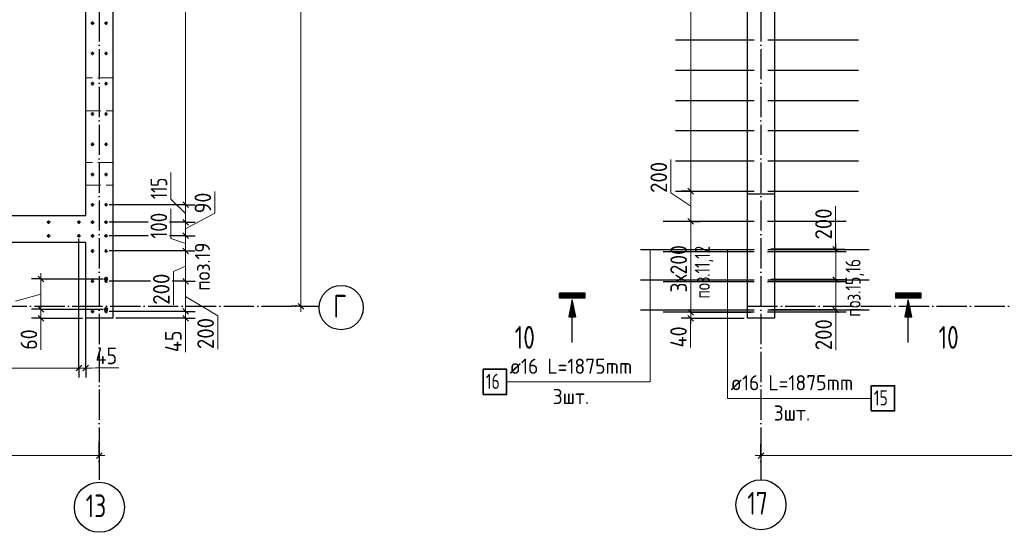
# Model space of a CAD drawing. Header units: millimetres. Extents: x -49773 to 2322955, y -3321 to 58485.
# Tile 388 of 580: x 1470855 to 1483865, y 22514 to 29289. Entities that reach past the tile are written whole.
import ezdxf

# ---------------------------------------------------------------- set-up
doc = ezdxf.new("R2010")
doc.units = ezdxf.units.MM
for name, pattern in [('______11', [500, 400, -50, 0, -50]), ('______2', [270, 200, -70]), ('______5', [1100, 800, -100, 100, -100])]:
    doc.linetypes.add(name, pattern=pattern)
for name, color, linetype, lineweight in [('Standard', 7, 'Continuous', 25), ('Арм.стержн. вертикальными 1', 22, 'Continuous', 35), ('Размерная линия_ общее', 7, 'Continuous', 13), ('Стена_ общее', 7, 'Continuous', 35)]:
    doc.layers.add(name, color=color, linetype=linetype, lineweight=lineweight)
doc.layers.add('Арм.стержн. вертикальными 2', color=7, linetype='Continuous', lineweight=35, true_color=0x006e00)
doc.layers.add('Осевая линия_ общее', color=7, linetype='______5', lineweight=13, true_color=0xa0a0a0)
doc.styles.add('ISOCPEUR', font='txt')

msp = doc.modelspace()

# ---------------------------------------------------------------- linework, layer by layer
at = {"layer": 'Standard', "color": 7, "linetype": 'Continuous', "lineweight": -3, "transparency": 33554687}
for p, q in [((1477989.4, 25611.1), (1477989.4, 25674.1)), ((1477989.4, 25674.1), (1478322.4, 25674.1)), ((1477991.7, 25613.4), (1477991.7, 25671.9)), ((1477991.7, 25671.9), (1478320.2, 25671.9)), ((1477993.9, 25615.6), (1477993.9, 25669.6)), ((1477993.9, 25669.6), (1478317.9, 25669.6)), ((1477996.2, 25617.9), (1477996.2, 25667.4)), ((1477996.2, 25667.4), (1478315.7, 25667.4)), ((1477998.4, 25620.1), (1477998.4, 25665.1)), ((1477998.4, 25665.1), (1478313.4, 25665.1)), ((1478000.7, 25622.4), (1478000.7, 25662.9)), ((1478000.7, 25662.9), (1478311.2, 25662.9)), ((1478002.9, 25624.6), (1478002.9, 25660.6)), ((1478002.9, 25660.6), (1478308.9, 25660.6)), ((1478005.2, 25626.9), (1478005.2, 25658.4)), ((1478005.2, 25658.4), (1478306.7, 25658.4)), ((1478007.4, 25629.1), (1478007.4, 25656.1)), ((1478007.4, 25656.1), (1478304.4, 25656.1)), ((1478304.4, 25629.1), (1478007.4, 25629.1)), ((1478009.7, 25631.4), (1478009.7, 25653.9)), ((1478009.7, 25653.9), (1478302.2, 25653.9)), ((1478302.2, 25631.4), (1478009.7, 25631.4)), ((1478011.9, 25633.6), (1478011.9, 25651.6)), ((1478011.9, 25651.6), (1478299.9, 25651.6)), ((1478299.9, 25633.6), (1478011.9, 25633.6)), ((1478014.2, 25635.9), (1478014.2, 25649.4)), ((1478014.2, 25649.4), (1478297.7, 25649.4)), ((1478297.7, 25635.9), (1478014.2, 25635.9)), ((1478016.4, 25638.1), (1478016.4, 25647.1)), ((1478016.4, 25647.1), (1478295.4, 25647.1)), ((1478295.4, 25638.1), (1478016.4, 25638.1)), ((1478018.7, 25640.4), (1478018.7, 25644.9)), ((1478018.7, 25644.9), (1478293.2, 25644.9)), ((1478293.2, 25640.4), (1478018.7, 25640.4)), ((1478290.9, 25642.6), (1478020.9, 25642.6)), ((1478020.9, 25642.6), (1478290.9, 25642.6)), ((1478288.7, 25644.9), (1478023.2, 25644.9)), ((1478023.2, 25640.4), (1478288.7, 25640.4)), ((1478286.4, 25647.1), (1478025.4, 25647.1)), ((1478025.4, 25638.1), (1478286.4, 25638.1)), ((1478284.2, 25649.4), (1478027.7, 25649.4)), ((1478027.7, 25635.9), (1478284.2, 25635.9)), ((1478281.9, 25651.6), (1478029.9, 25651.6)), ((1478029.9, 25633.6), (1478281.9, 25633.6)), ((1478279.7, 25653.9), (1478032.2, 25653.9)), ((1478032.2, 25631.4), (1478279.7, 25631.4)), ((1478290.9, 25642.6), (1478290.9, 25642.6)), ((1478293.2, 25644.9), (1478293.2, 25640.4)), ((1478295.4, 25647.1), (1478295.4, 25638.1)), ((1478297.7, 25649.4), (1478297.7, 25635.9)), ((1478299.9, 25651.6), (1478299.9, 25633.6)), ((1478302.2, 25653.9), (1478302.2, 25631.4)), ((1478304.4, 25656.1), (1478304.4, 25629.1)), ((1478306.7, 25658.4), (1478306.7, 25626.9)), ((1478308.9, 25660.6), (1478308.9, 25624.6)), ((1478311.2, 25662.9), (1478311.2, 25622.4)), ((1478313.4, 25665.1), (1478313.4, 25620.1)), ((1478315.7, 25667.4), (1478315.7, 25617.9)), ((1478317.9, 25669.6), (1478317.9, 25615.6)), ((1478320.2, 25671.9), (1478320.2, 25613.4)), ((1478322.4, 25674.1), (1478322.4, 25611.1)), ((1482429.4, 25611.1), (1482429.4, 25674.1)), ((1482429.4, 25674.1), (1482762.4, 25674.1)), ((1482431.7, 25613.4), (1482431.7, 25671.9)), ((1482431.7, 25671.9), (1482760.2, 25671.9)), ((1482433.9, 25615.6), (1482433.9, 25669.6)), ((1482433.9, 25669.6), (1482757.9, 25669.6)), ((1482436.2, 25617.9), (1482436.2, 25667.4)), ((1482436.2, 25667.4), (1482755.7, 25667.4)), ((1482438.4, 25620.1), (1482438.4, 25665.1)), ((1482438.4, 25665.1), (1482753.4, 25665.1)), ((1482440.7, 25622.4), (1482440.7, 25662.9)), ((1482440.7, 25662.9), (1482751.2, 25662.9)), ((1482442.9, 25624.6), (1482442.9, 25660.6)), ((1482442.9, 25660.6), (1482748.9, 25660.6)), ((1482445.2, 25626.9), (1482445.2, 25658.4)), ((1482445.2, 25658.4), (1482746.7, 25658.4)), ((1482447.4, 25629.1), (1482447.4, 25656.1)), ((1482447.4, 25656.1), (1482744.4, 25656.1)), ((1482744.4, 25629.1), (1482447.4, 25629.1)), ((1482449.7, 25631.4), (1482449.7, 25653.9)), ((1482449.7, 25653.9), (1482742.2, 25653.9)), ((1482742.2, 25631.4), (1482449.7, 25631.4)), ((1482451.9, 25633.6), (1482451.9, 25651.6)), ((1482451.9, 25651.6), (1482739.9, 25651.6)), ((1482739.9, 25633.6), (1482451.9, 25633.6)), ((1482454.2, 25635.9), (1482454.2, 25649.4)), ((1482454.2, 25649.4), (1482737.7, 25649.4)), ((1482737.7, 25635.9), (1482454.2, 25635.9)), ((1482456.4, 25638.1), (1482456.4, 25647.1)), ((1482456.4, 25647.1), (1482735.4, 25647.1)), ((1482735.4, 25638.1), (1482456.4, 25638.1)), ((1482458.7, 25640.4), (1482458.7, 25644.9)), ((1482458.7, 25644.9), (1482733.2, 25644.9)), ((1482733.2, 25640.4), (1482458.7, 25640.4)), ((1482730.9, 25642.6), (1482460.9, 25642.6)), ((1482460.9, 25642.6), (1482730.9, 25642.6)), ((1482728.7, 25644.9), (1482463.2, 25644.9)), ((1482463.2, 25640.4), (1482728.7, 25640.4)), ((1482726.4, 25647.1), (1482465.4, 25647.1)), ((1482465.4, 25638.1), (1482726.4, 25638.1)), ((1482724.2, 25649.4), (1482467.7, 25649.4)), ((1482467.7, 25635.9), (1482724.2, 25635.9)), ((1482721.9, 25651.6), (1482469.9, 25651.6)), ((1482469.9, 25633.6), (1482721.9, 25633.6)), ((1482719.7, 25653.9), (1482472.2, 25653.9)), ((1482472.2, 25631.4), (1482719.7, 25631.4)), ((1482730.9, 25642.6), (1482730.9, 25642.6)), ((1482733.2, 25644.9), (1482733.2, 25640.4)), ((1482735.4, 25647.1), (1482735.4, 25638.1)), ((1482737.7, 25649.4), (1482737.7, 25635.9)), ((1482739.9, 25651.6), (1482739.9, 25633.6)), ((1482742.2, 25653.9), (1482742.2, 25631.4)), ((1482744.4, 25656.1), (1482744.4, 25629.1)), ((1482746.7, 25658.4), (1482746.7, 25626.9)), ((1482748.9, 25660.6), (1482748.9, 25624.6)), ((1482751.2, 25662.9), (1482751.2, 25622.4)), ((1482753.4, 25665.1), (1482753.4, 25620.1)), ((1482755.7, 25667.4), (1482755.7, 25617.9)), ((1482757.9, 25669.6), (1482757.9, 25615.6)), ((1482760.2, 25671.9), (1482760.2, 25613.4)), ((1482762.4, 25674.1), (1482762.4, 25611.1)), ((1478324.7, 25608.9), (1477987.2, 25608.9)), ((1478322.4, 25611.1), (1477989.4, 25611.1)), ((1478320.2, 25613.4), (1477991.7, 25613.4)), ((1478317.9, 25615.6), (1477993.9, 25615.6)), ((1478315.7, 25617.9), (1477996.2, 25617.9)), ((1478313.4, 25620.1), (1477998.4, 25620.1)), ((1478311.2, 25622.4), (1478000.7, 25622.4)), ((1478308.9, 25624.6), (1478002.9, 25624.6)), ((1478306.7, 25626.9), (1478005.2, 25626.9)), ((1478113.6, 25363.6), (1478155.9, 25574.9)), ((1478116.3, 25365.9), (1478155.9, 25563.4)), ((1478119.2, 25368.1), (1478155.9, 25552)), ((1478121.9, 25370.4), (1478155.9, 25540.5)), ((1478124.6, 25372.6), (1478155.9, 25529)), ((1478127.3, 25374.9), (1478155.9, 25517.5)), ((1478130, 25377.1), (1478155.9, 25506.1)), ((1478155.9, 25574.9), (1478198.2, 25363.6)), ((1478155.9, 25563.4), (1478195.5, 25365.9)), ((1478155.9, 25552), (1478192.6, 25368.1)), ((1478155.9, 25540.5), (1478189.9, 25370.4)), ((1478155.9, 25529), (1478187.2, 25372.6)), ((1478155.9, 25517.5), (1478184.5, 25374.9)), ((1478155.9, 25506.1), (1478181.8, 25377.1)), ((1482764.7, 25608.9), (1482427.2, 25608.9)), ((1482762.4, 25611.1), (1482429.4, 25611.1)), ((1482760.2, 25613.4), (1482431.7, 25613.4)), ((1482757.9, 25615.6), (1482433.9, 25615.6)), ((1482755.7, 25617.9), (1482436.2, 25617.9)), ((1482753.4, 25620.1), (1482438.4, 25620.1)), ((1482751.2, 25622.4), (1482440.7, 25622.4)), ((1482748.9, 25624.6), (1482442.9, 25624.6)), ((1482746.7, 25626.9), (1482445.2, 25626.9)), ((1482553.6, 25363.6), (1482595.9, 25574.9)), ((1482556.3, 25365.9), (1482595.9, 25563.4)), ((1482559.2, 25368.1), (1482595.9, 25552)), ((1482561.9, 25370.4), (1482595.9, 25540.5)), ((1482564.6, 25372.6), (1482595.9, 25529)), ((1482567.3, 25374.9), (1482595.9, 25517.5)), ((1482570, 25377.1), (1482595.9, 25506.1)), ((1482595.9, 25574.9), (1482638.2, 25363.6)), ((1482595.9, 25563.4), (1482635.5, 25365.9)), ((1482595.9, 25552), (1482632.6, 25368.1)), ((1482595.9, 25540.5), (1482629.9, 25370.4)), ((1482595.9, 25529), (1482627.2, 25372.6)), ((1482595.9, 25517.5), (1482624.5, 25374.9)), ((1482595.9, 25506.1), (1482621.8, 25377.1)), ((1478189.9, 25370.4), (1478121.9, 25370.4)), ((1478187.2, 25372.6), (1478124.6, 25372.6)), ((1478184.5, 25374.9), (1478127.3, 25374.9)), ((1478181.8, 25377.1), (1478130, 25377.1)), ((1478133, 25379.4), (1478155.9, 25494.6)), ((1478178.9, 25379.4), (1478133, 25379.4)), ((1478135.7, 25381.6), (1478155.9, 25483.1)), ((1478176.2, 25381.6), (1478135.7, 25381.6)), ((1478138.4, 25383.9), (1478155.9, 25471.6)), ((1478173.5, 25383.9), (1478138.4, 25383.9)), ((1478141.1, 25386.1), (1478155.9, 25460.2)), ((1478170.8, 25386.1), (1478141.1, 25386.1)), ((1478143.8, 25388.4), (1478155.9, 25448.7)), ((1478168.1, 25388.4), (1478143.8, 25388.4)), ((1478146.7, 25390.6), (1478155.9, 25437.2)), ((1478165.1, 25390.6), (1478146.7, 25390.6)), ((1478149.4, 25392.9), (1478155.9, 25425.7)), ((1478162.4, 25392.9), (1478149.4, 25392.9)), ((1478152.1, 25395.1), (1478155.9, 25414.3)), ((1478159.7, 25395.1), (1478152.1, 25395.1)), ((1478154.8, 25397.4), (1478155.9, 25402.8)), ((1478157, 25397.4), (1478154.8, 25397.4)), ((1478155.9, 25494.6), (1478178.9, 25379.4)), ((1478155.9, 25483.1), (1478176.2, 25381.6)), ((1478155.9, 25471.6), (1478173.5, 25383.9)), ((1478155.9, 25460.2), (1478170.8, 25386.1)), ((1478155.9, 25448.7), (1478168.1, 25388.4)), ((1478155.9, 25437.2), (1478165.1, 25390.6)), ((1478155.9, 25425.7), (1478162.4, 25392.9)), ((1478155.9, 25414.3), (1478159.7, 25395.1)), ((1478155.9, 25402.8), (1478157, 25397.4)), ((1482629.9, 25370.4), (1482561.9, 25370.4)), ((1482627.2, 25372.6), (1482564.6, 25372.6)), ((1482624.5, 25374.9), (1482567.3, 25374.9)), ((1482621.8, 25377.1), (1482570, 25377.1)), ((1482573, 25379.4), (1482595.9, 25494.6)), ((1482618.9, 25379.4), (1482573, 25379.4)), ((1482575.7, 25381.6), (1482595.9, 25483.1)), ((1482616.2, 25381.6), (1482575.7, 25381.6)), ((1482578.4, 25383.9), (1482595.9, 25471.6)), ((1482613.5, 25383.9), (1482578.4, 25383.9)), ((1482581.1, 25386.1), (1482595.9, 25460.2)), ((1482610.8, 25386.1), (1482581.1, 25386.1)), ((1482583.8, 25388.4), (1482595.9, 25448.7)), ((1482608.1, 25388.4), (1482583.8, 25388.4)), ((1482586.7, 25390.6), (1482595.9, 25437.2)), ((1482605.1, 25390.6), (1482586.7, 25390.6)), ((1482589.4, 25392.9), (1482595.9, 25425.7)), ((1482602.4, 25392.9), (1482589.4, 25392.9)), ((1482592.1, 25395.1), (1482595.9, 25414.3)), ((1482599.7, 25395.1), (1482592.1, 25395.1)), ((1482594.8, 25397.4), (1482595.9, 25402.8)), ((1482597, 25397.4), (1482594.8, 25397.4)), ((1482595.9, 25494.6), (1482618.9, 25379.4)), ((1482595.9, 25483.1), (1482616.2, 25381.6)), ((1482595.9, 25471.6), (1482613.5, 25383.9)), ((1482595.9, 25460.2), (1482610.8, 25386.1)), ((1482595.9, 25448.7), (1482608.1, 25388.4)), ((1482595.9, 25437.2), (1482605.1, 25390.6)), ((1482595.9, 25425.7), (1482602.4, 25392.9)), ((1482595.9, 25414.3), (1482599.7, 25395.1)), ((1482595.9, 25402.8), (1482597, 25397.4)), ((1478198.2, 25363.6), (1478113.6, 25363.6)), ((1478195.5, 25365.9), (1478116.3, 25365.9)), ((1478192.6, 25368.1), (1478119.2, 25368.1)), ((1478155.9, 25023.9), (1478155.9, 25361.4)), ((1482638.2, 25363.6), (1482553.6, 25363.6)), ((1482635.5, 25365.9), (1482556.3, 25365.9)), ((1482632.6, 25368.1), (1482559.2, 25368.1)), ((1482595.9, 25023.9), (1482595.9, 25361.4))]:
    msp.add_line(p, q, dxfattribs=at)
for points in [[(1478324.7, 25608.9), (1478324.7, 25676.4), (1477987.2, 25676.4), (1477987.2, 25608.9)], [(1482764.7, 25608.9), (1482764.7, 25676.4), (1482427.2, 25676.4), (1482427.2, 25608.9)], [(1478155.9, 25361.4), (1478200.9, 25361.4), (1478155.9, 25586.4), (1478110.9, 25361.4), (1478155.9, 25361.4)], [(1482595.9, 25361.4), (1482640.9, 25361.4), (1482595.9, 25586.4), (1482550.9, 25361.4), (1482595.9, 25361.4)]]:
    msp.add_lwpolyline(points, dxfattribs=at)
at = {"layer": 'Арм.стержн. вертикальными 1', "color": 4, "linetype": 'Continuous', "lineweight": 25, "transparency": 33554687}
for p, q in [((1479519.5, 29022.3), (1480559.5, 29022.3)), ((1480739.5, 29022.3), (1481939.5, 29022.3)), ((1479519.5, 28622.3), (1480559.5, 28622.3)), ((1480739.5, 28622.3), (1481939.5, 28622.3)), ((1479519.5, 28222.3), (1480559.5, 28222.3)), ((1480739.5, 28222.3), (1481939.5, 28222.3)), ((1479519.5, 27822.3), (1480559.5, 27822.3)), ((1480739.5, 27822.3), (1481939.5, 27822.3)), ((1479519.5, 27422.3), (1480559.5, 27422.3)), ((1480739.5, 27422.3), (1481939.5, 27422.3)), ((1479519.5, 27022.3), (1480559.5, 27022.3)), ((1480739.5, 27022.3), (1481939.5, 27022.3)), ((1480559.5, 26622.3), (1479359.5, 26622.3)), ((1481774.2, 26622.4), (1480734.2, 26622.4)), ((1480559.5, 26222.3), (1479359.5, 26222.3)), ((1481774.2, 26222.4), (1480734.2, 26222.4)), ((1480559.5, 25822.3), (1479359.5, 25822.3)), ((1481774.2, 25822.4), (1480734.2, 25822.4)), ((1480559.5, 25422.3), (1479359.5, 25422.3)), ((1481774.2, 25422.4), (1480734.2, 25422.4))]:
    msp.add_line(p, q, dxfattribs=at)
at = {"layer": 'Арм.стержн. вертикальными 1', "color": 4, "linetype": 'Continuous', "lineweight": 50, "transparency": 33554687}
for centre in [(1471817.4, 29242.3), (1471997.4, 29242.3), (1471817.4, 28842.3), (1471997.4, 28842.3), (1471817.4, 28442.3), (1471997.4, 28442.3), (1471817.4, 28042.3), (1471997.4, 28042.3), (1471817.4, 27642.3), (1471997.4, 27642.3), (1471817.4, 27242.3), (1471997.4, 27242.3), (1471817.4, 26842.3), (1471997.4, 26842.3), (1471237.4, 26612.3), (1471637.4, 26612.3), (1471817.4, 26612.3), (1471996.5, 26612.3), (1471237.4, 26432.3), (1471637.4, 26432.3), (1471817.4, 26432.3), (1471996.5, 26432.3), (1471817.4, 26232.3), (1471997.4, 26232.3), (1471817.4, 25832.3), (1471997.4, 25832.3), (1471817.4, 25432.3), (1471997.4, 25432.3)]:
    msp.add_circle(centre, 10, dxfattribs=at)
at = {"layer": 'Арм.стержн. вертикальными 2', "color": 5, "linetype": 'Continuous', "lineweight": 25, "true_color": 0x1c1cff, "transparency": 33554687}
for p, q in [((1479059.5, 26252.3), (1480559.5, 26252.3)), ((1480739.5, 26252.3), (1482079.5, 26252.3)), ((1479059.5, 25852.3), (1480559.5, 25852.3)), ((1480739.5, 25852.3), (1482079.5, 25852.3)), ((1479059.5, 25452.3), (1480559.5, 25452.3)), ((1480739.5, 25452.3), (1482079.5, 25452.3))]:
    msp.add_line(p, q, dxfattribs=at)
at = {"layer": 'Арм.стержн. вертикальными 2', "color": 7, "linetype": 'Continuous', "lineweight": 13, "transparency": 33554687}
for p, q in [((1479187.7, 24501.6), (1479187.7, 26252.3)), ((1480207.7, 24283.9), (1480207.7, 26252.3)), ((1479187.7, 24501.6), (1479187.7, 25852.3)), ((1480207.7, 24283.9), (1480207.7, 25852.3)), ((1479187.7, 24501.6), (1479187.7, 25452.3)), ((1480207.7, 24283.9), (1480207.7, 25452.3)), ((1477287.7, 24501.6), (1479187.7, 24501.6)), ((1480207.7, 24283.9), (1482107.7, 24283.9))]:
    msp.add_line(p, q, dxfattribs=at)
at = {"layer": 'Арм.стержн. вертикальными 2', "color": 7, "linetype": 'Continuous', "lineweight": 35, "transparency": 33554687}
for points in [[(1476981.1, 24335), (1477287.7, 24335), (1477287.7, 24668.3), (1476981.1, 24668.3), (1476981.1, 24335)], [(1482107.7, 24117.2), (1482414.4, 24117.2), (1482414.4, 24450.6), (1482107.7, 24450.6), (1482107.7, 24117.2)]]:
    msp.add_lwpolyline(points, dxfattribs=at)
at = {"layer": 'Арм.стержн. вертикальными 2', "color": 5, "linetype": 'Continuous', "lineweight": 50, "true_color": 0x1c1cff, "transparency": 33554687}
for centre in [(1471997.4, 25862.3), (1471997.4, 25462.3)]:
    msp.add_circle(centre, 16, dxfattribs=at)
at = {"layer": 'Осевая линия_ общее', "color": 253, "linetype": '______11', "lineweight": -3, "true_color": 0xa0a0a0, "transparency": 33554687}
for p, q in [((1471907.4, 36902.3), (1471907.4, 23208.5)), ((1480649.5, 36902.3), (1480649.5, 23208.5)), ((1456047.4, 25502.3), (1474810.4, 25502.3)), ((1480469.5, 25502.3), (1499232.5, 25502.3))]:
    msp.add_line(p, q, dxfattribs=at)
at = {"layer": 'Осевая линия_ общее', "color": 7, "linetype": 'Continuous', "lineweight": 25, "transparency": 33554687}
for centre, radius in [((1475102.8, 25482.8), 292.4), ((1471907.8, 22844.1), 330.4), ((1480649.5, 22878.1), 330.4)]:
    msp.add_circle(centre, radius, dxfattribs=at)
at = {"layer": 'Размерная линия_ общее', "color": 7, "linetype": 'Continuous', "lineweight": 13, "transparency": 33554687}
for p, q in [((1479722, 27022.2), (1479722, 36622.2)), ((1473047.5, 26842.3), (1473047.5, 33242.3)), ((1479459.7, 26998.8), (1479459.7, 27438.8)), ((1472854.3, 26918.7), (1472854.3, 27270.7)), ((1473435.6, 26730.5), (1473435.6, 27016.5)), ((1479722, 26822.2), (1479459.7, 26998.8)), ((1479722, 26622.2), (1479722, 27022.2)), ((1473047.5, 26727.3), (1472854.3, 26918.7)), ((1473047.5, 26612.3), (1473047.5, 26842.3)), ((1481635.9, 26383.2), (1481635.9, 26823.2)), ((1472853.9, 26394.7), (1472853.9, 26790.7)), ((1473047.5, 26522.7), (1473435.6, 26730.5)), ((1473047.5, 26433.2), (1473047.5, 26612.3)), ((1479722, 25422.2), (1479722, 26622.2)), ((1473047.5, 26232.3), (1473047.5, 26433.2)), ((1473047.5, 26332.7), (1472853.9, 26394.7)), ((1481637.1, 26053.7), (1481635.9, 26383.2)), ((1481637.1, 26253.7), (1481637.1, 26328.7)), ((1473047.5, 25832.3), (1473047.5, 26232.3)), ((1481637.1, 25853.7), (1481637.1, 26253.7)), ((1473047.5, 26032.3), (1472886.8, 25961.6)), ((1471136.8, 25862.3), (1471136.8, 25937.3)), ((1472886.8, 25961.6), (1472886.8, 25521.6)), ((1471136.8, 25462.3), (1471136.8, 25862.3)), ((1481637.1, 25453.7), (1481637.1, 25853.7)), ((1471136.8, 25662.3), (1470798.2, 25570.5)), ((1473047.5, 25632.3), (1473472.1, 25375.5)), ((1481637.1, 25653.7), (1481637.4, 25360.3)), ((1474571, 25502.3), (1474571, 25427.3)), ((1471136.8, 25402.3), (1471136.7, 25212.3)), ((1471136.8, 25342.3), (1471136.8, 25462.3)), ((1473047.5, 25387.3), (1473045.8, 25202.1)), ((1473047.5, 25342.3), (1473047.5, 25432.3)), ((1473472.1, 25375.5), (1473472.1, 24935.5)), ((1479722, 25382.3), (1479720.1, 25264.9)), ((1479722, 25342.3), (1479722, 25422.2)), ((1481637.1, 25453.7), (1481637.1, 25378.7)), ((1471136.8, 25342.3), (1471136.8, 25267.3)), ((1473047.5, 25342.3), (1473047.5, 25267.3)), ((1479720.1, 25264.9), (1479720.1, 24956.9)), ((1479722, 25342.3), (1479722, 25267.3)), ((1481637.4, 25360.3), (1481637.4, 24920.3)), ((1471136.7, 25212.3), (1471136.7, 24926.3)), ((1473045.8, 25202.1), (1473045.8, 24894.1)), ((1466837.4, 24683.5), (1471637.4, 24683.5)), ((1471637.4, 24683.5), (1471727.4, 24683.5)), ((1471682.4, 24683.5), (1471856.5, 24685.6)), ((1471727.4, 24683.5), (1471802.4, 24683.5)), ((1471856.5, 24685.6), (1472164.5, 24685.6)), ((1464067.4, 23527.1), (1471907.4, 23527.1)), ((1471907.4, 23527.1), (1471982.4, 23527.1)), ((1480649.5, 23527.1), (1480574.5, 23527.1)), ((1480649.5, 23527.1), (1488489.5, 23527.1))]:
    msp.add_line(p, q, dxfattribs=at)
at = {"layer": 'Размерная линия_ общее', "color": 7, "linetype": 'Continuous', "lineweight": 25, "transparency": 33554687}
for p, q in [((1479759.5, 26984.7), (1479684.5, 27059.8)), ((1473085, 26804.8), (1473010, 26879.8)), ((1473085, 26574.8), (1473010, 26649.8)), ((1479759.5, 26584.7), (1479684.5, 26659.8)), ((1473085, 26395.7), (1473010, 26470.7)), ((1481674.6, 26216.2), (1481599.6, 26291.2)), ((1473085, 26194.8), (1473010, 26269.8)), ((1471174.3, 25824.8), (1471099.3, 25899.8)), ((1481674.6, 25816.2), (1481599.6, 25891.2)), ((1473085, 25794.8), (1473010, 25869.8)), ((1471174.3, 25424.8), (1471099.3, 25499.8)), ((1474608.5, 25464.8), (1474533.5, 25539.8)), ((1471174.3, 25304.8), (1471099.3, 25379.8)), ((1473085, 25394.8), (1473010, 25469.8)), ((1473085, 25304.8), (1473010, 25379.8)), ((1479759.5, 25384.7), (1479684.5, 25459.8)), ((1479759.5, 25304.8), (1479684.5, 25379.8)), ((1481674.6, 25416.2), (1481599.6, 25491.2)), ((1471599.9, 24646), (1471674.9, 24721)), ((1471689.9, 24646), (1471764.9, 24721)), ((1471869.9, 23489.6), (1471944.9, 23564.6)), ((1480612, 23489.6), (1480687, 23564.6))]:
    msp.add_line(p, q, dxfattribs=at)
at = {"layer": 'Размерная линия_ общее', "color": 253, "linetype": 'Continuous', "lineweight": -3, "true_color": 0xa0a0a0, "transparency": 33554687}
for p, q in [((1479722, 27022.2), (1479597, 27022.2)), ((1479722, 27022.2), (1479847, 27022.2)), ((1479722, 27022.2), (1480549.2, 27022.2)), ((1473047.5, 26842.3), (1472922.5, 26842.3)), ((1473047.5, 26842.3), (1473172.5, 26842.3)), ((1472550.9, 26612.3), (1472036.5, 26612.3)), ((1473047.5, 26612.3), (1472922.5, 26612.3)), ((1473047.5, 26612.3), (1473172.5, 26612.3)), ((1479722, 26622.2), (1479597, 26622.2)), ((1479722, 26622.2), (1479847, 26622.2)), ((1472550.9, 26433.2), (1472036.5, 26433.2)), ((1473047.5, 26433.2), (1472922.5, 26433.2)), ((1473047.5, 26433.2), (1473172.5, 26433.2)), ((1473047.5, 26232.3), (1472922.5, 26232.3)), ((1473047.5, 26232.3), (1473172.5, 26232.3)), ((1481637.1, 26253.7), (1481512.1, 26253.7)), ((1481637.1, 26253.7), (1481762.1, 26253.7)), ((1471136.8, 25862.3), (1471011.8, 25862.3)), ((1471136.8, 25862.3), (1471261.8, 25862.3)), ((1472583.8, 25832.3), (1472037.4, 25832.3)), ((1473047.5, 25832.3), (1472922.5, 25832.3)), ((1473047.5, 25832.3), (1473172.5, 25832.3)), ((1481637.1, 25853.7), (1481512.1, 25853.7)), ((1481637.1, 25853.7), (1481762.1, 25853.7)), ((1474571, 25502.3), (1474446, 25502.3)), ((1474571, 25502.3), (1474696, 25502.3)), ((1474571, 25502.3), (1474660.5, 25502.3)), ((1471136.8, 25462.3), (1471011.8, 25462.3)), ((1471136.8, 25462.3), (1471261.8, 25462.3)), ((1473047.5, 25432.3), (1472922.5, 25432.3)), ((1473047.5, 25432.3), (1473172.5, 25432.3)), ((1479722, 25422.2), (1479597, 25422.2)), ((1479722, 25422.2), (1479847, 25422.2)), ((1481637.1, 25453.7), (1481512.1, 25453.7)), ((1481637.1, 25453.7), (1481762.1, 25453.7)), ((1471136.8, 25342.3), (1471011.8, 25342.3)), ((1471136.8, 25342.3), (1471261.8, 25342.3)), ((1473047.5, 25342.3), (1472922.5, 25342.3)), ((1473047.5, 25342.3), (1473172.5, 25342.3)), ((1479722, 25342.3), (1479597, 25342.3)), ((1479722, 25342.3), (1479847, 25342.3)), ((1471637.4, 24683.5), (1471637.4, 24808.5)), ((1471727.4, 24683.5), (1471727.4, 24808.5)), ((1471637.4, 24683.5), (1471637.4, 24558.5)), ((1471727.4, 24683.5), (1471727.4, 24558.5)), ((1471907.4, 23527.1), (1471907.4, 23713.7)), ((1480649.5, 23527.1), (1480649.5, 23681.3)), ((1471907.4, 23527.1), (1471907.4, 23652.1)), ((1480649.5, 23527.1), (1480649.5, 23652.1)), ((1471907.4, 23527.1), (1471907.4, 23402.1)), ((1480649.5, 23527.1), (1480649.5, 23402.1))]:
    msp.add_line(p, q, dxfattribs=at)
at = {"layer": 'Размерная линия_ общее', "color": 7, "linetype": 'Continuous', "lineweight": 13, "transparency": 33554687}
for points in [[(1474571, 25502.3), (1474571, 30778.4), (1474571, 30778.4), (1474571, 36502.3)], [(1473047.5, 25432.3), (1473047.5, 25819), (1473047.5, 25819), (1473047.5, 25832.3)]]:
    msp.add_lwpolyline(points, dxfattribs=at)
at = {"layer": 'Размерная линия_ общее', "color": 253, "linetype": 'Continuous', "lineweight": -3, "true_color": 0xa0a0a0, "transparency": 33554687}
for points in [[(1473047.5, 26842.3), (1473029.5, 26842.3), (1473029.5, 26842.3), (1473029.1, 26842.3), (1473029.1, 26842.3), (1473029, 26842.3), (1473029, 26842.3), (1472985.9, 26842.3), (1472985.9, 26842.3), (1472975.3, 26842.3), (1472975.3, 26842.3), (1472956.4, 26842.3), (1472956.4, 26842.3), (1472953.5, 26842.3), (1472953.5, 26842.3), (1472841.4, 26842.3), (1472841.4, 26842.3), (1472037.4, 26842.3)], [(1473047.5, 26612.3), (1473029.4, 26612.3), (1473029.4, 26612.3), (1473029.1, 26612.3), (1473029.1, 26612.3), (1473029, 26612.3), (1473029, 26612.3), (1472990.9, 26612.3), (1472990.9, 26612.3), (1472981.5, 26612.3), (1472981.5, 26612.3), (1472964.8, 26612.3), (1472964.8, 26612.3), (1472962.2, 26612.3), (1472962.2, 26612.3), (1472863.2, 26612.3), (1472863.2, 26612.3), (1472836.9, 26612.3)], [(1479722, 26622.2), (1479703.6, 26622.2), (1479703.6, 26622.2), (1479703.4, 26622.2), (1479703.4, 26622.2), (1479654.5, 26622.2), (1479654.5, 26622.2), (1479486.5, 26622.2), (1479486.5, 26622.2), (1479408.4, 26622.2)], [(1473047.5, 26433.2), (1473029.4, 26433.2), (1473029.4, 26433.2), (1473029, 26433.2), (1473029, 26433.2), (1473028.9, 26433.2), (1473028.9, 26433.2), (1472994.7, 26433.2), (1472994.7, 26433.2), (1472986.3, 26433.2), (1472986.3, 26433.2), (1472971.3, 26433.2), (1472971.3, 26433.2), (1472969, 26433.2), (1472969, 26433.2), (1472880.1, 26433.2), (1472880.1, 26433.2), (1472836.9, 26433.2)], [(1471637.4, 24683.5), (1471637.4, 24702.6), (1471637.4, 24702.6), (1471637.4, 26392.3)], [(1471727.4, 24683.5), (1471727.4, 24702.6), (1471727.4, 24702.6), (1471727.4, 26302.3)], [(1473047.5, 26232.3), (1473029.3, 26232.3), (1473029.3, 26232.3), (1473029, 26232.3), (1473029, 26232.3), (1473028.9, 26232.3), (1473028.9, 26232.3), (1472999.1, 26232.3), (1472999.1, 26232.3), (1472991.7, 26232.3), (1472991.7, 26232.3), (1472978.7, 26232.3), (1472978.7, 26232.3), (1472976.7, 26232.3), (1472976.7, 26232.3), (1472899.1, 26232.3), (1472899.1, 26232.3), (1472853.5, 26232.3), (1472853.5, 26232.3), (1472037.4, 26232.3)], [(1481637.1, 26253.7), (1481619, 26253.7), (1481619, 26253.7), (1480778.5, 26253.7)], [(1471136.8, 25862.3), (1471472, 25862.3), (1471472, 25862.3), (1471957.4, 25862.3)], [(1473047.5, 25832.3), (1473029.1, 25832.3), (1473029.1, 25832.3), (1473028.9, 25832.3), (1473028.9, 25832.3), (1473028.9, 25832.3), (1473028.9, 25832.3), (1473007.7, 25832.3), (1473007.7, 25832.3), (1473002.5, 25832.3), (1473002.5, 25832.3), (1472993.3, 25832.3), (1472993.3, 25832.3), (1472991.9, 25832.3), (1472991.9, 25832.3), (1472936.9, 25832.3), (1472936.9, 25832.3), (1472904.6, 25832.3), (1472904.6, 25832.3), (1472869.8, 25832.3)], [(1481637.1, 25853.7), (1481619.4, 25853.7), (1481619.4, 25853.7), (1480778.5, 25853.7)], [(1471136.8, 25462.3), (1471326.6, 25462.3), (1471326.6, 25462.3), (1471957.4, 25462.3)], [(1473047.5, 25432.3), (1473029, 25432.3), (1473029, 25432.3), (1473028.9, 25432.3), (1473028.9, 25432.3), (1473028.8, 25432.3), (1473028.8, 25432.3), (1473016.4, 25432.3), (1473016.4, 25432.3), (1473013.3, 25432.3), (1473013.3, 25432.3), (1473007.9, 25432.3), (1473007.9, 25432.3), (1473007.1, 25432.3), (1473007.1, 25432.3), (1472974.8, 25432.3), (1472974.8, 25432.3), (1472955.7, 25432.3), (1472955.7, 25432.3), (1472884.1, 25432.3), (1472884.1, 25432.3), (1472037.4, 25432.3)], [(1479722, 25422.2), (1480426.8, 25422.2), (1480426.8, 25422.2), (1480519.5, 25422.2)], [(1481637.1, 25453.7), (1481619.8, 25453.7), (1481619.8, 25453.7), (1480778.5, 25453.7)], [(1471136.8, 25342.3), (1471282.9, 25342.3), (1471282.9, 25342.3), (1471687.4, 25342.3)], [(1473047.5, 25342.3), (1473028.9, 25342.3), (1473028.9, 25342.3), (1473028.8, 25342.3), (1473028.8, 25342.3), (1473028.8, 25342.3), (1473028.8, 25342.3), (1473018.3, 25342.3), (1473018.3, 25342.3), (1473015.8, 25342.3), (1473015.8, 25342.3), (1473011.2, 25342.3), (1473011.2, 25342.3), (1473010.5, 25342.3), (1473010.5, 25342.3), (1472983.3, 25342.3), (1472983.3, 25342.3), (1472967.3, 25342.3), (1472967.3, 25342.3), (1472906.9, 25342.3), (1472906.9, 25342.3), (1472127.4, 25342.3)], [(1479722, 25342.3), (1480310.7, 25342.3), (1480310.7, 25342.3), (1480429.5, 25342.3)]]:
    msp.add_lwpolyline(points, dxfattribs=at)
at = {"layer": 'Стена_ общее', "color": 7, "linetype": 'Continuous', "lineweight": 25, "transparency": 33554687}
for p, q in [((1480469.5, 26982.3), (1480469.5, 36902.3)), ((1480829.5, 36902.3), (1480829.5, 26982.3)), ((1471727.4, 26702.3), (1471727.4, 33622.3)), ((1472087.4, 33622.3), (1472087.4, 25342.3)), ((1480469.5, 25342.3), (1480469.5, 26982.3)), ((1480829.5, 26982.3), (1480469.5, 26982.3)), ((1480829.5, 26982.3), (1480829.5, 25342.3)), ((1469137.4, 26702.3), (1471727.4, 26702.3)), ((1471727.4, 26342.3), (1466667.4, 26342.3)), ((1471727.4, 25342.3), (1471727.4, 26342.3)), ((1472087.4, 25342.3), (1471727.4, 25342.3)), ((1480829.5, 25342.3), (1480469.5, 25342.3))]:
    msp.add_line(p, q, dxfattribs=at)
at = {"layer": 'Стена_ общее', "color": 253, "linetype": '______2', "lineweight": 18, "true_color": 0xababab, "transparency": 33554687}
for p, q in [((1472087.4, 28522.3), (1471727.4, 28522.3)), ((1471727.4, 28082.3), (1472087.4, 28082.3)), ((1472087.4, 27402.3), (1471727.4, 27402.3)), ((1471727.4, 27102.3), (1472087.4, 27102.3))]:
    msp.add_line(p, q, dxfattribs=at)

# ---------------------------------------------------------------- texts
at = {"layer": 'Standard', "color": 7, "linetype": 'Continuous', "lineweight": 18, "transparency": 33554687, "char_height": 200, "attachment_point": 7, "rotation": 90, "style": 'ISOCPEUR'}
for s, insert, width in [('\\W0.90;поз.19', (1473369.5, 25705.2), 799.266), ('\\W0.72;поз.11,12', (1480021.3, 25603.1), 887.769), ('\\W0.75;поз.15,16', (1482012.7, 25363.2), 923.924)]:
    msp.add_mtext(s, dxfattribs=dict(at, insert=insert, width=width))
at = {"layer": 'Standard', "color": 7, "linetype": 'Continuous', "lineweight": 25, "transparency": 33554687, "char_height": 300, "width": 472.289, "attachment_point": 7, "style": 'ISOCPEUR'}
for insert in [(1477395.9, 24939.6), (1482995.9, 24939.6)]:
    msp.add_mtext('\\W0.75;10', dxfattribs=dict(at, insert=insert))
at = {"layer": 'Арм.стержн. вертикальными 2', "color": 7, "linetype": 'Continuous', "lineweight": 25, "transparency": 33554687, "char_height": 200, "attachment_point": 7, "style": 'ISOCPEUR'}
for s, insert, width in [('\\W0.94;ø16 L=1875mm ', (1477327.7, 24608.3), 1913.065), ('\\W0.75;16', (1477014.4, 24408.3), 314.859), ('\\W0.94;ø16 L=1875mm ', (1480247.7, 24390.6), 1913.078), ('\\W0.94;3шт. ', (1477897.7, 24208.3), 774.186), ('\\W0.75;15', (1482141, 24190.6), 314.859), ('\\W0.94;3шт. ', (1480817.7, 23990.6), 774.186)]:
    msp.add_mtext(s, dxfattribs=dict(at, insert=insert, width=width))
at = {"layer": 'Осевая линия_ общее', "color": 7, "linetype": 'Continuous', "lineweight": 25, "transparency": 33554687, "char_height": 300, "attachment_point": 7, "style": 'ISOCPEUR'}
for s, insert, width in [('\\W0.78;Г', (1474997.8, 25352.3), 326.407), ('\\W0.75;17', (1480469.5, 22747.6), 472.281), ('\\W0.75;13', (1471727.8, 22713.6), 472.289)]:
    msp.add_mtext(s, dxfattribs=dict(at, insert=insert, width=width))
at = {"layer": 'Размерная линия_ общее', "color": 7, "linetype": 'Continuous', "lineweight": 25, "transparency": 33554687, "char_height": 220, "attachment_point": 7, "rotation": 90, "style": 'ISOCPEUR'}
for s, insert, width in [('\\W0.91;200', (1479409.7, 26998.8), 561.981), ('\\W0.74;115', (1472804.3, 26918.7), 455.162), ('\\W0.87;90', (1473385.6, 26730.5), 403.932), ('\\W0.91;200', (1481585.9, 26383.2), 561.996), ('\\W0.83;100', (1472803.9, 26394.7), 508.571), ('\\W0.86;3х200', (1479672, 25682.3), 793.957), ('\\W0.91;200', (1472836.8, 25521.6), 561.988), ('\\W0.91;200', (1473422.1, 24935.5), 561.981), ('\\W0.91;200', (1481587.4, 24920.3), 561.981), ('\\W0.87;60', (1471086.7, 24926.3), 403.932), ('\\W0.88;45', (1472995.8, 24894.1), 426.789), ('\\W0.88;40', (1479670.1, 24956.9), 426.789)]:
    msp.add_mtext(s, dxfattribs=dict(at, insert=insert, width=width))
at = {"layer": 'Размерная линия_ общее', "color": 7, "linetype": 'Continuous', "lineweight": 25, "transparency": 33554687, "insert": (1471856.5, 24735.6), "char_height": 220, "width": 426.789, "attachment_point": 7, "style": 'ISOCPEUR'}
msp.add_mtext('\\W0.88;45', dxfattribs=at)

doc.saveas('drawing.dxf')
